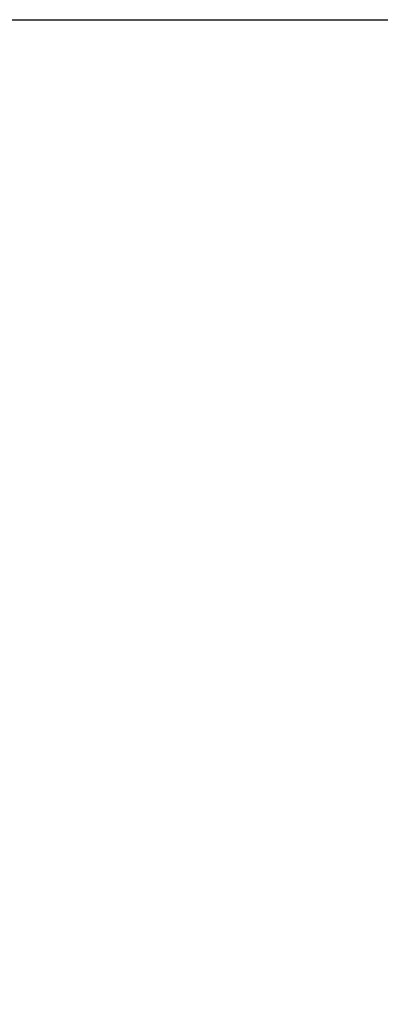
# Model space of a CAD drawing. Header units: inches. Extents: x 170 to 284, y 215 to 248.
# Tile 528 of 656: x 212.212 to 212.534, y 224.36 to 225.238. Entities that reach past the tile are written whole.
import ezdxf

# ---------------------------------------------------------------- set-up
doc = ezdxf.new("R2010")
doc.units = ezdxf.units.IN
doc.header["$LTSCALE"] = 0.25
doc.header["$MEASUREMENT"] = 0
doc.layers.add('ANNOTATIONS', color=1, linetype='Continuous')
doc.styles.add('ARIAL', font='arial.ttf', dxfattribs={"height": 0.09375})
doc.dimstyles.new('STANDARD$0', dxfattribs={"dimtxt": 0.09375, "dimasz": 0.09375, "dimexe": 0.03125, "dimexo": 0.046875, "dimgap": 0.09, "dimtad": 0, "dimtih": 1, "dimtoh": 1, "dimdec": 4, "dimzin": 0, "dimdsep": 46, "dimtxsty": 'ARIAL', "dimcen": 0.09, "dimadec": 0, "dimazin": 0, "dimtfac": 1, "dimtdec": 4, "dimtofl": 0, "dimtmove": 0, "dimatfit": 1, "dimfxl": 1, "dimtolj": 1, "dimtzin": 0, "dimarcsym": 0})

# ---------------------------------------------------------------- blocks, each defined once
blk = doc.blocks.new('*D79')
at = {"layer": 'ANNOTATIONS', "color": 0, "lineweight": -2, "transparency": 16777216}
for p, q in [((211.57349, 225.23798), (212.90801, 225.23798)), ((212.87676, 225.14423), (212.87676, 222.88228)), ((212.87676, 220.18546), (212.87676, 222.44742)), ((212.41159, 220.09171), (212.90801, 220.09171))]:
    blk.add_line(p, q, dxfattribs=at)
at = {"layer": 'ANNOTATIONS', "color": 0, "transparency": 16777216}
for points in [[(212.86114, 225.14423), (212.89239, 225.14423), (212.87676, 225.23798)], [(212.86114, 220.18546), (212.89239, 220.18546), (212.87676, 220.09171)]]:
    blk.add_solid(points, dxfattribs=at)
at = {"layer": 'defpoints', "color": 0, "transparency": 16777216}
for p in [(211.52661, 225.23798), (212.36472, 220.09171), (212.87676, 220.09171)]:
    blk.add_point(p, dxfattribs=at)
at = {"layer": 'ANNOTATIONS', "color": 0, "transparency": 16777216, "insert": (212.87676, 222.66485), "char_height": 0.09375, "attachment_point": 5, "style": 'ARIAL'}
blk.add_mtext('\\A1;TOTAL\\PHEIGHT', dxfattribs=at)

msp = doc.modelspace()

# ---------------------------------------------------------------- dimensions: what is measured, and where the dimension line sits
at = {"layer": 'ANNOTATIONS'}
dim = msp.add_linear_dim(base=(212.87676, 220.09171), p1=(211.52661, 225.23798), p2=(212.36472, 220.09171), angle=90, text='TOTAL\\PHEIGHT', dimstyle='STANDARD$0', dxfattribs=at)
dim.commit()
dim.dimension.update_dxf_attribs({"geometry": '*D79', "text_midpoint": (212.87676, 222.66485)})

doc.saveas('drawing.dxf')
